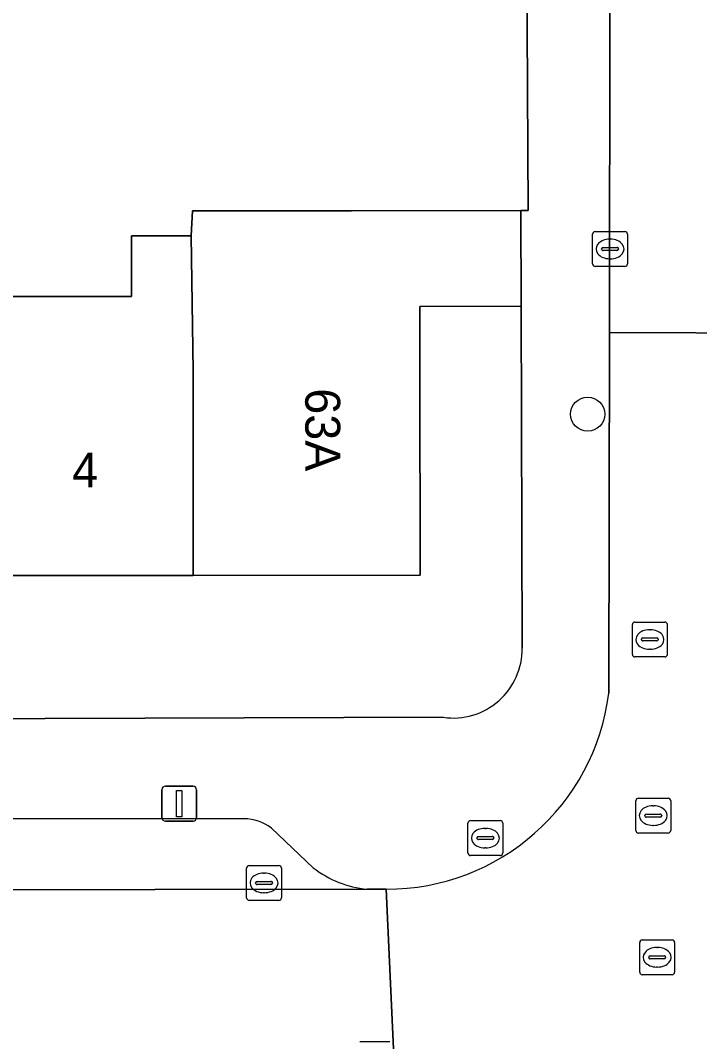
# Model space of a CAD drawing. Extents: x 160732 to 162107, y 387428 to 388479.
# Drawn here: x 161139.04 to 161158.48, y 388230.78 to 388260.03 of the extents above; entities that cross this region are included whole.
import ezdxf

# ---------------------------------------------------------------- set-up
doc = ezdxf.new("R2010")
doc.units = 0
for name, color, linetype in [('IMGEO_Boom', 7, 'Continuous'), ('IMGEO_Erf', 7, 'Continuous'), ('IMGEO_Kolk', 7, 'Continuous'), ('IMGEO_Lichtmast', 7, 'Continuous'), ('IMGEO_Muur', 7, 'Continuous'), ('IMGEO_Pand', 7, 'Continuous'), ('IMGEO_Pand_nummerreeks', 7, 'Continuous'), ('IMGEO_Parkeervlak_open', 7, 'Continuous'), ('IMGEO_Rijbaan_lokaal_open', 7, 'Continuous'), ('IMGEO_Rioolput', 7, 'Continuous'), ('IMGEO_Voetpad_open', 7, 'Continuous')]:
    doc.layers.add(name, color=color, linetype=linetype)

msp = doc.modelspace()

# ---------------------------------------------------------------- linework, layer by layer
at = {"layer": 'IMGEO_Boom'}
msp.add_circle((161155.279, 388248.755), 0.489, dxfattribs=at)
at = {"layer": 'IMGEO_Erf'}
for points in [[(161118.453, 388252.074), (161123.286, 388252.078), (161123.285, 388253.855), (161125.03, 388253.856), (161124.942, 388255.093), (161131.281, 388255.101), (161137.66, 388255.108), (161137.662, 388253.828), (161137.664, 388252.125), (161142.214, 388252.129), (161142.212, 388253.865), (161143.927, 388253.867), (161143.963, 388254.577), (161148.515, 388254.582), (161153.367, 388254.587), (161153.578, 388254.587), (161153.537, 388261.595)], [(161153.403, 388242.053), (161153.37, 388251.847), (161150.47, 388251.843), (161150.472, 388250), (161150.479, 388244.143), (161143.986, 388244.137), (161137.642, 388244.13), (161131.298, 388244.124), (161124.954, 388244.117), (161118.459, 388244.111)], [(161091.583, 388240.029), (161100.452, 388239.931), (161111.252, 388239.945), (161151.145, 388240.071)]]:
    msp.add_lwpolyline(points, dxfattribs=at)
msp.add_arc((161151.426, 388242.028), 1.977, 261.8337, 0.7175, dxfattribs=at)
at = {"layer": 'IMGEO_Kolk'}
for p, q in [((161155.419, 388253.061), (161155.419, 388253.913)), ((161155.494, 388253.987), (161156.346, 388253.987)), ((161156.42, 388253.913), (161156.42, 388253.061)), ((161155.907, 388253.767), (161155.932, 388253.767)), ((161155.678, 388253.481), (161155.678, 388253.493)), ((161156.116, 388253.444), (161155.718, 388253.444)), ((161155.721, 388253.53), (161156.119, 388253.53)), ((161156.162, 388253.493), (161156.162, 388253.481)), ((161155.93, 388253.207), (161155.905, 388253.207)), ((161156.346, 388252.987), (161155.494, 388252.987)), ((161145.511, 388234.901), (161145.511, 388235.753)), ((161145.586, 388235.827), (161146.438, 388235.827)), ((161146.512, 388235.753), (161146.512, 388234.901)), ((161145.999, 388235.607), (161146.024, 388235.607)), ((161145.77, 388235.321), (161145.77, 388235.333)), ((161146.208, 388235.284), (161145.81, 388235.284)), ((161145.813, 388235.37), (161146.211, 388235.37)), ((161146.254, 388235.333), (161146.254, 388235.321)), ((161146.022, 388235.047), (161145.997, 388235.047)), ((161146.438, 388234.827), (161145.586, 388234.827)), ((161148.757, 388230.782), (161149.609, 388230.782))]:
    msp.add_line(p, q, dxfattribs=at)
for points in [[(161155.419, 388253.061), (161155.419, 388253.913)], [(161155.494, 388253.987), (161156.346, 388253.987)], [(161156.42, 388253.913), (161156.42, 388253.061)], [(161156.346, 388252.987), (161155.494, 388252.987)], [(161145.511, 388234.901), (161145.511, 388235.753)], [(161145.586, 388235.827), (161146.438, 388235.827)], [(161146.512, 388235.753), (161146.512, 388234.901)], [(161146.438, 388234.827), (161145.586, 388234.827)], [(161148.757, 388230.782), (161149.609, 388230.782)]]:
    msp.add_lwpolyline(points, dxfattribs=at)
for centre, radius, start, end in [((161155.496, 388253.911), 0.0765, 91.552, 178.448), ((161155.496, 388253.911), 0.0765, 91.552, 178.448), ((161156.344, 388253.911), 0.0765, 1.552, 88.448), ((161156.344, 388253.911), 0.0765, 1.552, 88.448), ((161155.718, 388253.49), 0.0403, 85.8775, 175.7526), ((161155.715, 388253.48), 0.0366, 178.938, 274.7102), ((161156.119, 388253.487), 0.043, 264.8664, 352.4533), ((161156.123, 388253.492), 0.0386, 1.7309, 96.639), ((161155.496, 388253.063), 0.0765, 181.552, 268.448), ((161155.496, 388253.063), 0.0765, 181.552, 268.448), ((161156.344, 388253.063), 0.0765, 271.552, 358.448), ((161156.344, 388253.063), 0.0765, 271.552, 358.448), ((161145.588, 388235.751), 0.0765, 91.552, 178.448), ((161145.588, 388235.751), 0.0765, 91.552, 178.448), ((161146.436, 388235.751), 0.0765, 1.552, 88.448), ((161146.436, 388235.751), 0.0765, 1.552, 88.448), ((161145.81, 388235.33), 0.0403, 85.8775, 175.7526), ((161145.807, 388235.32), 0.0366, 178.938, 274.7102), ((161146.211, 388235.327), 0.043, 264.8664, 352.4533), ((161146.215, 388235.332), 0.0386, 1.7309, 96.639), ((161145.588, 388234.903), 0.0765, 181.552, 268.448), ((161145.588, 388234.903), 0.0765, 181.552, 268.448), ((161146.436, 388234.903), 0.0765, 271.552, 358.448), ((161146.436, 388234.903), 0.0765, 271.552, 358.448)]:
    msp.add_arc(centre, radius, start, end, dxfattribs=at)
for centre, major_axis, ratio, start_param, end_param in [((161155.906, 388253.487), (-0.387, 0.002), 0.722429, 4.712389, 7.853982), ((161155.931, 388253.487), (-0.39, 0.002), 0.717154, 1.570796, 4.712389), ((161145.998, 388235.327), (-0.387, 0.002), 0.722429, 4.712389, 7.853982), ((161146.023, 388235.327), (-0.39, 0.002), 0.717154, 1.570796, 4.712389)]:
    msp.add_ellipse(centre, major_axis=major_axis, ratio=ratio, start_param=start_param, end_param=end_param, dxfattribs=at)
at = {"layer": 'IMGEO_Lichtmast'}
for p, q in [((161143.187, 388238.098), (161143.977, 388238.098)), ((161143.977, 388238.098), (161143.187, 388238.098)), ((161143.087, 388237.198), (161143.087, 388237.998)), ((161143.087, 388237.998), (161143.087, 388237.198)), ((161144.077, 388237.998), (161144.077, 388237.198)), ((161144.077, 388237.198), (161144.077, 388237.998)), ((161143.977, 388237.098), (161143.187, 388237.098)), ((161143.187, 388237.098), (161143.977, 388237.098))]:
    msp.add_line(p, q, dxfattribs=at)
msp.add_lwpolyline([(161143.507, 388237.973), (161143.657, 388237.973), (161143.657, 388237.223), (161143.507, 388237.223), (161143.507, 388237.973)], dxfattribs=at)
for centre, start, end in [((161143.187, 388237.998), 90, 180), ((161143.187, 388237.998), 90, 180), ((161143.977, 388237.998), 0, 90), ((161143.977, 388237.998), 360, 90), ((161143.187, 388237.198), 180, 270), ((161143.187, 388237.198), 180, 270), ((161143.977, 388237.198), 270, 0), ((161143.977, 388237.198), 270, 0)]:
    msp.add_arc(centre, 0.1, start, end, dxfattribs=at)
at = {"layer": 'IMGEO_Muur'}
for points in [[(161153.537, 388261.595), (161153.578, 388254.587)], [(161153.578, 388254.587), (161153.367, 388254.587)]]:
    msp.add_lwpolyline(points, dxfattribs=at)
at = {"layer": 'IMGEO_Pand'}
for points in [[(161153.367, 388254.587), (161148.515, 388254.582), (161143.963, 388254.577), (161143.927, 388253.867), (161143.979, 388250), (161143.986, 388244.137), (161150.479, 388244.143), (161150.472, 388250), (161150.47, 388251.843), (161153.37, 388251.847)], [(161143.986, 388244.137), (161143.979, 388250), (161143.927, 388253.867), (161142.212, 388253.865), (161142.214, 388252.129), (161137.664, 388252.125), (161137.635, 388250), (161137.642, 388244.13)]]:
    msp.add_lwpolyline(points, close=True, dxfattribs=at)
at = {"layer": 'IMGEO_Parkeervlak_open'}
for points in [[(161145.439, 388237.168), (161118.114, 388237.132)], [(161147.422, 388235.763), (161146.221, 388236.898)], [(161088.109, 388235.056), (161148.964, 388235.149)]]:
    msp.add_lwpolyline(points, dxfattribs=at)
for centre, radius, start, end in [((161145.422, 388235.853), 1.315, 52.6237, 89.2799), ((161149.226, 388238.05), 2.913, 231.7375, 264.8391)]:
    msp.add_arc(centre, radius, start, end, dxfattribs=at)
at = {"layer": 'IMGEO_Rijbaan_lokaal_open'}
msp.add_lwpolyline([(161160.721, 388323.134), (161160.724, 388323.521), (161155.814, 388323.521), (161155.909, 388269.717), (161155.915, 388260.695), (161155.908, 388251.099), (161160.858, 388251.078), (161160.722, 388322.777)], close=True, dxfattribs=at)
for points in [[(161160.835, 388249.761), (161160.858, 388251.078), (161155.908, 388251.099), (161155.883, 388240.765)], [(161031.507, 388229.986), (161033.478, 388229.932), (161048.822, 388229.96), (161052.37, 388230.031), (161065.504, 388230.06), (161075.503, 388230.076), (161119.757, 388230.149), (161130.785, 388230.186), (161149.736, 388230.154), (161149.51, 388235.15)], [(161149.51, 388235.15), (161148.964, 388235.149), (161088.109, 388235.056), (161087.138, 388235.104), (161033.618, 388234.936), (161032.427, 388234.946)], [(161149.51, 388235.15), (161149.736, 388230.154), (161150.532, 388230.153)]]:
    msp.add_lwpolyline(points, dxfattribs=at)
msp.add_arc((161149.525, 388241.557), 6.407, 269.8647, 352.8993, dxfattribs=at)
at = {"layer": 'IMGEO_Rioolput'}
for p, q in [((161156.634, 388242.801), (161157.486, 388242.801)), ((161156.559, 388241.875), (161156.559, 388242.727)), ((161157.047, 388242.581), (161157.072, 388242.581)), ((161157.56, 388242.727), (161157.56, 388241.875)), ((161156.818, 388242.295), (161156.818, 388242.307)), ((161157.256, 388242.258), (161156.858, 388242.258)), ((161156.861, 388242.344), (161157.259, 388242.344)), ((161157.302, 388242.307), (161157.302, 388242.295)), ((161157.07, 388242.021), (161157.045, 388242.021)), ((161157.486, 388241.801), (161156.634, 388241.801)), ((161156.657, 388236.83), (161156.657, 388237.682)), ((161156.732, 388237.756), (161157.584, 388237.756)), ((161157.145, 388237.536), (161157.17, 388237.536)), ((161157.658, 388237.682), (161157.658, 388236.83)), ((161156.916, 388237.25), (161156.916, 388237.262)), ((161157.354, 388237.213), (161156.956, 388237.213)), ((161156.959, 388237.299), (161157.357, 388237.299)), ((161157.4, 388237.262), (161157.4, 388237.25)), ((161151.849, 388236.185), (161151.849, 388237.037)), ((161151.924, 388237.111), (161152.776, 388237.111)), ((161152.85, 388237.037), (161152.85, 388236.185)), ((161157.168, 388236.976), (161157.143, 388236.976)), ((161152.108, 388236.605), (161152.108, 388236.617)), ((161152.151, 388236.654), (161152.549, 388236.654)), ((161152.337, 388236.891), (161152.362, 388236.891)), ((161152.592, 388236.617), (161152.592, 388236.605)), ((161157.584, 388236.756), (161156.732, 388236.756)), ((161152.546, 388236.568), (161152.148, 388236.568)), ((161152.36, 388236.331), (161152.335, 388236.331)), ((161152.776, 388236.111), (161151.924, 388236.111)), ((161156.843, 388233.697), (161157.695, 388233.697)), ((161156.768, 388232.771), (161156.768, 388233.623)), ((161157.256, 388233.477), (161157.281, 388233.477)), ((161157.769, 388233.623), (161157.769, 388232.771)), ((161157.027, 388233.191), (161157.027, 388233.203)), ((161157.465, 388233.154), (161157.067, 388233.154)), ((161157.07, 388233.24), (161157.468, 388233.24)), ((161157.511, 388233.203), (161157.511, 388233.191)), ((161157.279, 388232.917), (161157.254, 388232.917)), ((161157.695, 388232.697), (161156.843, 388232.697))]:
    msp.add_line(p, q, dxfattribs=at)
for points in [[(161156.634, 388242.801), (161157.486, 388242.801)], [(161156.559, 388241.875), (161156.559, 388242.727)], [(161157.56, 388242.727), (161157.56, 388241.875)], [(161157.486, 388241.801), (161156.634, 388241.801)], [(161156.657, 388236.83), (161156.657, 388237.682)], [(161156.732, 388237.756), (161157.584, 388237.756)], [(161157.658, 388237.682), (161157.658, 388236.83)], [(161151.849, 388236.185), (161151.849, 388237.037)], [(161151.924, 388237.111), (161152.776, 388237.111)], [(161152.85, 388237.037), (161152.85, 388236.185)], [(161157.584, 388236.756), (161156.732, 388236.756)], [(161152.776, 388236.111), (161151.924, 388236.111)], [(161156.843, 388233.697), (161157.695, 388233.697)], [(161156.768, 388232.771), (161156.768, 388233.623)], [(161157.769, 388233.623), (161157.769, 388232.771)], [(161157.695, 388232.697), (161156.843, 388232.697)]]:
    msp.add_lwpolyline(points, dxfattribs=at)
for centre, radius, start, end in [((161156.636, 388242.725), 0.0765, 91.552, 178.448), ((161156.636, 388242.725), 0.0765, 91.552, 178.448), ((161157.484, 388242.725), 0.0765, 1.552, 88.448), ((161157.484, 388242.725), 0.0765, 1.552, 88.448), ((161156.858, 388242.304), 0.0403, 85.8775, 175.7526), ((161156.855, 388242.294), 0.0366, 178.938, 274.7102), ((161157.259, 388242.301), 0.043, 264.8664, 352.4533), ((161157.263, 388242.306), 0.0386, 1.7309, 96.639), ((161156.636, 388241.877), 0.0765, 181.552, 268.448), ((161156.636, 388241.877), 0.0765, 181.552, 268.448), ((161157.484, 388241.877), 0.0765, 271.552, 358.448), ((161157.484, 388241.877), 0.0765, 271.552, 358.448), ((161156.734, 388237.68), 0.0765, 91.552, 178.448), ((161156.734, 388237.68), 0.0765, 91.552, 178.448), ((161157.582, 388237.68), 0.0765, 1.552, 88.448), ((161157.582, 388237.68), 0.0765, 1.552, 88.448), ((161156.956, 388237.259), 0.0403, 85.8775, 175.7526), ((161156.953, 388237.249), 0.0366, 178.938, 274.7102), ((161157.357, 388237.256), 0.043, 264.8664, 352.4533), ((161157.361, 388237.261), 0.0386, 1.7309, 96.639), ((161151.926, 388237.035), 0.0765, 91.552, 178.448), ((161151.926, 388237.035), 0.0765, 91.552, 178.448), ((161152.774, 388237.035), 0.0765, 1.552, 88.448), ((161152.774, 388237.035), 0.0765, 1.552, 88.448), ((161152.148, 388236.614), 0.0403, 85.8775, 175.7526), ((161152.553, 388236.616), 0.0386, 1.7309, 96.639), ((161156.734, 388236.832), 0.0765, 181.552, 268.448), ((161156.734, 388236.832), 0.0765, 181.552, 268.448), ((161157.582, 388236.832), 0.0765, 271.552, 358.448), ((161157.582, 388236.832), 0.0765, 271.552, 358.448), ((161152.145, 388236.604), 0.0366, 178.938, 274.7102), ((161152.549, 388236.611), 0.043, 264.8664, 352.4533), ((161151.926, 388236.187), 0.0765, 181.552, 268.448), ((161151.926, 388236.187), 0.0765, 181.552, 268.448), ((161152.774, 388236.187), 0.0765, 271.552, 358.448), ((161152.774, 388236.187), 0.0765, 271.552, 358.448), ((161156.845, 388233.621), 0.0765, 91.552, 178.448), ((161156.845, 388233.621), 0.0765, 91.552, 178.448), ((161157.693, 388233.621), 0.0765, 1.552, 88.448), ((161157.693, 388233.621), 0.0765, 1.552, 88.448), ((161157.067, 388233.2), 0.0403, 85.8775, 175.7526), ((161157.064, 388233.19), 0.0366, 178.938, 274.7102), ((161157.468, 388233.197), 0.043, 264.8664, 352.4533), ((161157.472, 388233.202), 0.0386, 1.7309, 96.639), ((161156.845, 388232.773), 0.0765, 181.552, 268.448), ((161156.845, 388232.773), 0.0765, 181.552, 268.448), ((161157.693, 388232.773), 0.0765, 271.552, 358.448), ((161157.693, 388232.773), 0.0765, 271.552, 358.448)]:
    msp.add_arc(centre, radius, start, end, dxfattribs=at)
for centre, major_axis, ratio, start_param, end_param in [((161157.046, 388242.301), (-0.387, 0.002), 0.722429, 4.712389, 7.853982), ((161157.071, 388242.301), (-0.39, 0.002), 0.717154, 1.570796, 4.712389), ((161157.144, 388237.256), (-0.387, 0.002), 0.722429, 4.712389, 7.853982), ((161157.169, 388237.256), (-0.39, 0.002), 0.717154, 1.570796, 4.712389), ((161152.336, 388236.611), (-0.387, 0.002), 0.722429, 4.712389, 7.853982), ((161152.361, 388236.611), (-0.39, 0.002), 0.717154, 1.570796, 4.712389), ((161157.255, 388233.197), (-0.387, 0.002), 0.722429, 4.712389, 7.853982), ((161157.28, 388233.197), (-0.39, 0.002), 0.717154, 1.570796, 4.712389)]:
    msp.add_ellipse(centre, major_axis=major_axis, ratio=ratio, start_param=start_param, end_param=end_param, dxfattribs=at)
at = {"layer": 'IMGEO_Voetpad_open'}
for points in [[(161153.177, 388323.643), (161153.348, 388261.595), (161153.537, 388261.595), (161153.578, 388254.587), (161153.367, 388254.587), (161153.37, 388251.847), (161153.403, 388242.053)], [(161155.883, 388240.765), (161155.908, 388251.099), (161155.915, 388260.695), (161154.799, 388260.722), (161154.825, 388269.728)], [(161151.145, 388240.071), (161111.252, 388239.945), (161100.452, 388239.931), (161091.583, 388240.029)], [(161091.228, 388237.058), (161110.326, 388237.131), (161110.314, 388238.207), (161118.119, 388238.275), (161118.114, 388237.132), (161145.439, 388237.168)], [(161146.221, 388236.898), (161147.422, 388235.763)], [(161148.964, 388235.149), (161149.51, 388235.15)]]:
    msp.add_lwpolyline(points, dxfattribs=at)
for centre, radius, start, end in [((161151.426, 388242.028), 1.977, 261.8337, 0.7175), ((161149.525, 388241.557), 6.407, 269.8647, 352.8993), ((161145.422, 388235.853), 1.315, 52.6237, 89.2799), ((161149.226, 388238.05), 2.913, 231.7375, 264.8391)]:
    msp.add_arc(centre, radius, start, end, dxfattribs=at)

# ---------------------------------------------------------------- texts
at = {"layer": 'IMGEO_Pand_nummerreeks'}
for s, rotation, p in [('63A', 270.067, (161147.192, 388249.496)), ('4', 0.0606, (161140.517, 388246.655))]:
    msp.add_text(s, height=1, rotation=rotation, dxfattribs=at).set_placement(p)

doc.saveas('drawing.dxf')
